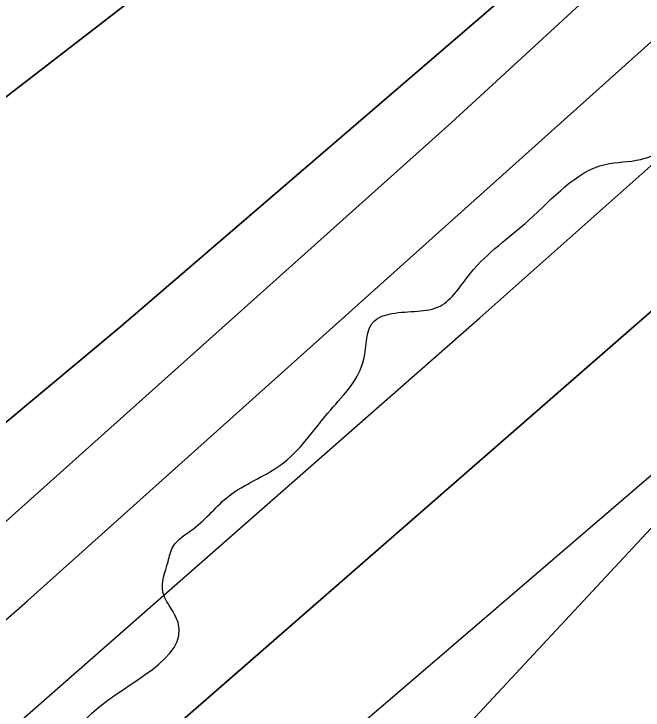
# Model space of a CAD drawing. Extents: x 3329297 to 3367176, y 649250 to 674653.
# Drawn here: x 3341106.8 to 3341203, y 660586.6 to 660693 of the extents above; entities that cross this region are included whole.
import ezdxf

# ---------------------------------------------------------------- set-up
doc = ezdxf.new("R2010")
doc.units = 0
for name, color, linetype in [('V-RIVR-EDGE', 7, 'Continuous'), ('V-RRAP-RVMT', 7, 'Continuous'), ('V-TOPO-DPTH', 7, 'Continuous'), ('V-TOPO-MINR', 7, 'Continuous'), ('V-TOPO-WATR', 7, 'Continuous')]:
    doc.layers.add(name, color=color, linetype=linetype)

msp = doc.modelspace()

# ---------------------------------------------------------------- linework, layer by layer
at = {"layer": 'V-RIVR-EDGE'}
msp.add_spline([(3340543.4914477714, 660085.6001921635), (3340562.914081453, 660098.7374668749), (3340575.7249264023, 660104.1350310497), (3340585.045565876, 660109.5412254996), (3340589.7030088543, 660111.0809208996), (3340590.8616160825, 660109.1390410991), (3340597.8055880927, 660094.3853574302), (3340601.294834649, 660093.9889265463), (3340606.3391193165, 660095.1398624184), (3340606.7317145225, 660097.0779065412), (3340606.3535031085, 660100.9568715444), (3340599.7887014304, 660112.2193908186), (3340596.700680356, 660118.0440713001), (3340597.483952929, 660121.1445583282), (3340599.8184279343, 660124.2412096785), (3340602.9246684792, 660125.7847407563), (3340609.527826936, 660130.0342458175), (3340610.698900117, 660133.1337739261), (3340611.101084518, 660138.9498241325), (3340614.2102018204, 660141.6567570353), (3340620.4198061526, 660143.5804173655), (3340627.023923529, 660148.2177230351), (3340632.8524396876, 660152.8569465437), (3340639.8462755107, 660158.2688945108), (3340647.223117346, 660161.740880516), (3340655.761443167, 660164.4343885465), (3340667.017250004, 660168.2845859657), (3340677.109655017, 660172.137660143), (3340684.4845790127, 660174.8340449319), (3340692.645652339, 660181.7943185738), (3340699.2516875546, 660187.2072254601), (3340702.746687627, 660189.1375982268), (3340709.348887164, 660192.9993026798), (3340717.504206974, 660197.6327726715), (3340731.876802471, 660207.2923078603), (3340748.18744209, 660216.5592478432), (3340768.3808823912, 660227.7556016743), (3340779.2508064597, 660232.3823592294), (3340792.457123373, 660240.8813693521), (3340805.6691938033, 660251.7071831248), (3340823.923631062, 660262.9083315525), (3340832.0741562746, 660265.6027985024), (3340837.9036313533, 660270.6298226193), (3340847.2357778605, 660280.6896243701), (3340854.2305726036, 660286.4893729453), (3340861.210983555, 660286.4721123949), (3340868.9756259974, 660289.9431394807), (3340876.746980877, 660296.1287708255), (3340884.9099720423, 660303.8646456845), (3340891.518884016, 660310.4409543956), (3340896.967270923, 660318.183541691), (3340903.5771418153, 660325.1476510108), (3340904.3652089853, 660330.1871410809), (3340904.763557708, 660334.4519888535), (3340908.648276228, 660337.1570039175), (3340912.5320358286, 660339.4742183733), (3340913.7059857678, 660343.7371483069), (3340916.828527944, 660351.8732897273), (3340921.888155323, 660359.2290353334), (3340933.1679351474, 660372.774247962), (3340942.5000816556, 660382.8340497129), (3340944.454427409, 660389.0340648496), (3340947.5645036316, 660392.1287983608), (3340951.448263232, 660394.4460128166), (3340956.112418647, 660398.7003124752), (3340965.446482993, 660409.5357154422), (3340972.0544360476, 660415.7242235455), (3340980.211673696, 660421.1332947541), (3340987.990699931, 660430.4213309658), (3340991.8907611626, 660439.3311557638), (3340994.621667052, 660445.9170536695), (3341001.24112714, 660456.7591690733), (3341008.2359218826, 660462.5589176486), (3341019.498441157, 660469.1237193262), (3341022.613311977, 660474.1574558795), (3341027.2765084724, 660478.0239549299), (3341033.1040657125, 660482.2753778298), (3341044.373297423, 660491.5547837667), (3341056.806889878, 660501.2191135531), (3341062.2485643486, 660506.2470965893), (3341064.202910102, 660512.447111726), (3341069.258701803, 660518.2516548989), (3341074.6974995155, 660522.11623611), (3341079.7465787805, 660525.206175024), (3341087.9105288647, 660533.329850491), (3341094.5203997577, 660540.2939598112), (3341099.9764580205, 660551.1389519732), (3341101.9336805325, 660558.5023689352), (3341101.9480643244, 660564.3193780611), (3341101.952858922, 660566.2583811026), (3341105.8347006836, 660567.7999943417), (3341107.3935744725, 660570.8985635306), (3341108.1902719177, 660579.4282590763), (3341109.3584683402, 660581.3643853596), (3341111.6881487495, 660582.5220336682), (3341116.3455917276, 660584.0617290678), (3341119.065949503, 660586.381820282), (3341131.896931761, 660599.9231972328), (3341130.739283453, 660602.2528776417), (3341129.581635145, 660604.5825580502), (3341130.368743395, 660609.2342475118), (3341131.1500981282, 660611.5591333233), (3341134.259215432, 660614.2660662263), (3341139.7008899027, 660619.2940492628), (3341147.4684091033, 660623.9284781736), (3341155.2455175, 660632.440913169), (3341160.3061037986, 660640.1844593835), (3341161.8716900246, 660645.9976328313), (3341164.5891710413, 660647.1543222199), (3341171.9602593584, 660648.2995045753), (3341176.6263326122, 660653.3294054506), (3341185.565883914, 660661.4511630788), (3341197.2209983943, 660669.9540088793), (3341202.6521247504, 660670.7161852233), (3341208.8665236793, 660674.5788485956), (3341212.760831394, 660681.1618697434), (3341218.9771481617, 660685.8001343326), (3341223.6326733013, 660686.5642285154), (3341228.2968287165, 660690.8185281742), (3341239.5574301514, 660696.6077286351), (3341242.2729933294, 660696.9888168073), (3341247.6974072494, 660695.0363888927), (3341251.9651317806, 660695.8014419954), (3341254.6893252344, 660699.6727356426), (3341257.8080317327, 660706.2576746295), (3341265.1944627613, 660713.6076667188), (3341272.184462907, 660717.4684122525), (3341278.781867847, 660719.3911136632), (3341285.772826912, 660723.6396598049), (3341288.108260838, 660727.1241117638), (3341288.8924923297, 660730.6123994), (3341291.613809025, 660733.3202912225), (3341297.446160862, 660739.5107171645), (3341303.6653543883, 660745.3123835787), (3341316.4819528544, 660753.0367514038), (3341337.853178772, 660770.047237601), (3341347.558742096, 660774.2890713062), (3341351.8187952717, 660771.951719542), (3341356.473361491, 660772.3280131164), (3341359.1965960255, 660775.811506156), (3341357.6645719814, 660783.5713540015), (3341359.220569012, 660785.5065213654), (3341364.271566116, 660789.372061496), (3341367.762730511, 660789.7512318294), (3341372.796467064, 660786.6363610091), (3341377.4443208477, 660784.2980503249), (3341380.160842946, 660785.0669391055), (3341385.2080043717, 660787.3812768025), (3341385.989359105, 660789.7061626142), (3341386.782220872, 660796.6846557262), (3341388.726977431, 660799.0066647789), (3341390.6707750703, 660800.9408732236), (3341401.9342532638, 660807.89347551), (3341425.6217347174, 660820.6324014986), (3341448.153485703, 660836.476609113), (3341459.422717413, 660845.7560150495), (3341473.402717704, 660853.4775061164), (3341492.824392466, 660866.2269802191), (3341509.523791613, 660875.8807618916), (3341528.938753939, 660885.915631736), (3341568.151684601, 660904.045409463), (3341576.690010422, 660906.7389174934), (3341582.5185265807, 660911.3781410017), (3341589.123602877, 660916.4032472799), (3341596.893039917, 660921.8132774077), (3341605.0474008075, 660926.0589467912), (3341608.92732473, 660926.8249588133), (3341613.1921725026, 660926.4266100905), (3341626.0001406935, 660930.66077244), (3341639.199745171, 660936.445178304), (3341658.2278658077, 660946.8688076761), (3341680.752904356, 660959.9984110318), (3341702.888224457, 660972.3533720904), (3341720.74910759, 660981.2286757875), (3341737.4389175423, 660987.0044513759), (3341750.2583927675, 660995.8922210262), (3341758.0374190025, 661005.180257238), (3341780.965600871, 661024.5137114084), (3341791.861415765, 661039.6110853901), (3341805.0811575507, 661053.53930403), (3341819.4767671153, 661072.5060538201), (3341836.1982214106, 661091.0792494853), (3341848.268945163, 661110.8273540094), (3341856.8322028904, 661123.6036778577), (3341870.057698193, 661139.8587001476), (3341888.3274781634, 661157.26465831), (3341900.0008121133, 661173.1357156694), (3341908.955706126, 661187.4622830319), (3341921.8087435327, 661209.9230739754), (3341929.992830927, 661226.1905622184), (3341939.3412790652, 661242.8429743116), (3341942.0606779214, 661244.7752649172), (3341943.2221619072, 661243.996786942), (3341944.7532270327, 661235.8491384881), (3341949.4068343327, 661235.8376314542), (3341954.453036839, 661237.7641685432), (3341956.0138284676, 661241.6383389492), (3341951.365974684, 661243.9766496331), (3341950.598044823, 661247.0809723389), (3341950.996393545, 661251.345820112), (3341952.956492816, 661259.8726388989), (3341955.7017824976, 661272.2755459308), (3341958.461455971, 661290.4954620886), (3341960.819903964, 661303.2871286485), (3341965.1288620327, 661320.7276079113), (3341976.056321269, 661348.6224019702), (3341983.4868625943, 661373.811222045), (3341990.917403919, 661399.0000421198), (3341994.849109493, 661420.7072869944), (3341995.6573139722, 661433.890589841), (3341998.3795895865, 661436.9862822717), (3342001.0922760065, 661436.2039686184), (3342003.8126337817, 661438.5240598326), (3342004.2138592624, 661443.9523094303), (3342004.2435857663, 661455.9741282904), (3342002.7058082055, 661461.4071724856), (3342004.265640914, 661464.8935422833), (3342009.323350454, 661471.4736866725), (3342020.6012124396, 661484.2432980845), (3342033.8305434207, 661502.049522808), (3342040.824379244, 661507.4614707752), (3342045.880170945, 661513.2660139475), (3342046.2785196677, 661517.5308617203), (3342044.356777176, 661524.5160672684), (3342045.910856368, 661525.6756334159), (3342047.074258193, 661525.6727566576), (3342052.109912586, 661523.3334870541), (3342053.276191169, 661524.4940121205), (3342063.0066863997, 661538.8186616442), (3342071.181184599, 661551.2081438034), (3342074.6876917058, 661557.7921238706), (3342082.474389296, 661570.1825649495), (3342088.6955006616, 661576.7598325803), (3342099.5826852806, 661588.3670010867), (3342104.251635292, 661594.5603037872), (3342110.4909661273, 661608.5057829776), (3342119.844208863, 661627.0971981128), (3342128.4026719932, 661637.934518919), (3342135.407055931, 661647.6122735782), (3342140.076005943, 661653.8055762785), (3342142.021721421, 661656.5153859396), (3342148.257216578, 661668.9096626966), (3342155.6446065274, 661676.6474553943), (3342159.1559082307, 661685.1704385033), (3342161.490383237, 661688.2670898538), (3342166.538503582, 661690.9692281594), (3342169.669676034, 661702.5955750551), (3342177.460209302, 661716.5372185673), (3342191.469936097, 661736.2805284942), (3342210.1438183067, 661760.2781380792), (3342224.1516272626, 661779.2458467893), (3342232.3280433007, 661792.4109301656), (3342242.058538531, 661806.7355796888), (3342247.5088432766, 661815.2537682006), (3342252.9773674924, 661831.1401682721), (3342263.108129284, 661850.5052667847), (3342268.945275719, 661858.6346957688), (3342277.124568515, 661872.9631809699), (3342284.1519665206, 661891.9481502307), (3342293.1116551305, 661908.2137206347), (3342302.4572265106, 661923.7027309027), (3342310.251595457, 661939.1955768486), (3342314.9272579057, 661948.1034838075), (3342327.38098767, 661965.9116263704), (3342325.8480047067, 661973.2836736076), (3342327.4097552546, 661977.5456446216), (3342330.909549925, 661981.4150204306), (3342336.351224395, 661986.4430034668), (3342339.4708898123, 661993.415743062), (3342342.5991855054, 662003.8786881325), (3342345.322420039, 662007.3621811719), (3342350.3782117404, 662013.1667243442), (3342354.659361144, 662019.3609859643), (3342356.613706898, 662025.561001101), (3342357.4104043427, 662034.0906966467), (3342360.525275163, 662039.1244331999), (3342366.7473454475, 662046.0895014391), (3342373.76131858, 662059.645262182), (3342381.54993401, 662072.8113044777), (3342385.4595844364, 662085.5991353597), (3342390.535513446, 662099.5474913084), (3342396.371700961, 662107.2891196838), (3342399.102606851, 662113.8750175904), (3342402.611990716, 662121.6223994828), (3342413.5327375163, 662146.8025892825), (3342430.7004865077, 662189.0306631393), (3342441.9984858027, 662209.9440873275), (3342453.6986694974, 662236.6735617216), (3342465.0033812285, 662260.3015901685), (3342466.577597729, 662269.604969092), (3342471.6592802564, 662285.880128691), (3342476.3378194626, 662295.9514374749), (3342481.002933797, 662300.5935377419), (3342482.9534438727, 662305.2423504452), (3342483.3498747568, 662308.7315970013), (3342487.6415722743, 662319.1916653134), (3342491.543551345, 662328.8770913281), (3342501.6752720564, 662348.6299904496), (3342505.195204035, 662360.6431790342), (3342509.1106079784, 662375.757813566), (3342511.4767273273, 662391.6518849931), (3342513.821750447, 662399.0143430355), (3342520.439292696, 662409.0808572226), (3342525.899186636, 662421.4770518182), (3342528.6415995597, 662432.716557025), (3342531.4070265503, 662453.2632768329), (3342534.966274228, 662481.1762903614), (3342536.9455518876, 662497.459121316), (3342541.24779752, 662512.1849963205), (3342547.487128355, 662526.1304755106), (3342556.0465504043, 662537.3555969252), (3342563.044221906, 662544.3187473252), (3342566.1619694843, 662550.5158857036), (3342570.4622972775, 662564.4661594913), (3342572.439657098, 662579.973389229), (3342576.331088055, 662585.3930085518), (3342582.165357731, 662592.3590357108), (3342585.6804951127, 662602.4332212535), (3342587.2422456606, 662606.6951922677), (3342589.967398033, 662610.9542865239), (3342595.040450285, 662623.7392406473), (3342596.6204203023, 662635.3694232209), (3342599.3561207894, 662643.8943241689), (3342600.1403522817, 662647.3826118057), (3342599.367627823, 662648.5479314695), (3342596.6606949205, 662651.657048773), (3342596.668366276, 662654.75945364), (3342598.614081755, 662657.4692633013), (3342603.666037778, 662661.7226040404), (3342609.8957794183, 662671.7900771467), (3342617.692066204, 662688.0585243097), (3342629.776214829, 662713.2358373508), (3342637.576337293, 662731.0554869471), (3342640.6998383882, 662739.5794289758), (3342640.71422218, 662745.3964381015), (3342640.349435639, 662754.7046116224), (3342641.9102272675, 662758.5787820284), (3342645.0203034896, 662761.6735155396), (3342647.743538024, 662765.1570085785), (3342646.2469940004, 662787.2654789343), (3342646.2748026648, 662798.5116965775), (3342641.6864018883, 662824.8936449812), (3342639.8097286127, 662850.1054791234), (3342639.08015553, 662868.7218261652), (3342640.6783450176, 662887.7202202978), (3342641.5066868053, 662909.0473359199), (3342647.7719084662, 662933.4634315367), (3342652.435104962, 662937.3299305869), (3342653.605219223, 662940.041658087), (3342648.964077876, 662945.0945730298), (3342648.97462599, 662949.3603797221), (3342652.485927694, 662957.8833628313), (3342654.4249307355, 662957.878568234), (3342659.0785380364, 662957.8670612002), (3342659.476886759, 662962.131908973), (3342659.507572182, 662974.5415284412), (3342659.933729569, 662990.052593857), (3342664.6314471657, 663007.8799148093), (3342672.024590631, 663017.944511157), (3342675.915062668, 663022.9763298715), (3342675.9284875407, 663028.4055383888), (3342675.949583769, 663036.9371517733), (3342675.5991810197, 663052.0623344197), (3342676.407385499, 663065.2456372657), (3342679.5375990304, 663076.484183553), (3342687.737988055, 663099.3442821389), (3342701.0315666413, 663143.1331476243), (3342700.6552730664, 663147.7877138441), (3342703.78260984, 663157.8628583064), (3342713.537078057, 663181.8825230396), (3342722.904704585, 663206.2909473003), (3342727.5880383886, 663218.3012591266), (3342731.8672699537, 663223.7199195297), (3342732.2713721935, 663230.3115709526), (3342732.6898582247, 663242.7202315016), (3342732.7061598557, 663249.312841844), (3342733.113138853, 663257.0678950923), (3342739.7517773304, 663275.6660226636), (3342750.2923948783, 663303.9495762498), (3342759.6696106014, 663332.236006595), (3342762.0261407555, 663344.252071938), (3342764.0111719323, 663362.8617065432), (3342765.979901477, 663374.8787308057), (3342766.3763323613, 663378.3679773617), (3342765.2206018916, 663381.473258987), (3342765.616073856, 663384.5747049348), (3342766.794818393, 663390.7766379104), (3342769.9173605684, 663398.9127793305), (3342771.873624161, 663405.8883956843), (3342776.945717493, 663418.2855491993), (3342777.366121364, 663431.4698109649), (3342779.338686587, 663445.0380376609), (3342776.67490506, 663465.5981823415), (3342775.957797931, 663489.2559372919), (3342776.008620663, 663509.8093695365), (3342772.919640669, 663515.2462494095), (3342764.0136515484, 663520.6975130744), (3342756.6483167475, 663521.8791343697), (3342756.2681874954, 663524.9824981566), (3342757.4411785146, 663528.8576274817), (3342761.3230202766, 663530.3992407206), (3342772.565402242, 663528.8202296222), (3342774.5053642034, 663529.2032356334), (3342775.6773963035, 663532.6905643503), (3342776.8618943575, 663541.2193009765), (3342775.407542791, 663580.3909980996), (3342775.8356180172, 663596.6776647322), (3342776.259857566, 663611.4131289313), (3342776.2732824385, 663616.8423374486), (3342776.6879327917, 663627.6997955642), (3342781.3683898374, 663638.546705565), (3342786.133231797, 663683.5200691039), (3342792.4579064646, 663731.9798024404), (3342794.8681361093, 663765.7127018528), (3342797.6230149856, 663781.9936149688), (3342805.9442278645, 663853.71659021), (3342813.8622974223, 663919.2357146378), (3342817.067306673, 663960.722708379), (3342819.496714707, 664002.2116199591), (3342819.943009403, 664025.8664981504), (3342819.968900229, 664036.3371145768), (3342818.0605826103, 664048.7515286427), (3342817.7111387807, 664064.2645118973), (3342816.412489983, 664076.7034879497)], degree=3, dxfattribs=at)
at = {"layer": 'V-RRAP-RVMT'}
msp.add_line((3341148.833000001, 660554.8969999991), (3341273.218000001, 660688.390999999), dxfattribs=at)
at = {"layer": 'V-TOPO-DPTH'}
for points in [[(3341399.4530781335, 660896.7134062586), (3341297.6341237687, 660800.8333763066), (3341240.3300494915, 660748.0060120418), (3341182.300232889, 660696.0060155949), (3341123.181802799, 660645.2470708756), (3341063.337630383, 660595.3154939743), (3341025.998747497, 660564.8265952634), (3340961.460218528, 660512.7719007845), (3340896.511523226, 660461.2406048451), (3340830.947578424, 660410.4944067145), (3340764.97346729, 660360.2716071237)], [(3340764.97346729, 660360.2716071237), (3340830.947578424, 660410.4944067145), (3340896.511523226, 660461.2406048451), (3340961.460218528, 660512.7719007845), (3341025.998747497, 660564.8265952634), (3341063.337630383, 660595.3154939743), (3341123.181802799, 660645.2470708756), (3341182.300232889, 660696.0060155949), (3341240.3300494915, 660748.0060120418), (3341297.6341237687, 660800.8333763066), (3341399.4530781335, 660896.7134062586)], [(3339745.7629609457, 659659.3906638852), (3339849.8791519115, 659714.3112210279), (3339953.5700940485, 659770.0495498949), (3340230.5478980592, 659921.0404100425), (3340258.0009973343, 659936.2393247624), (3340285.318258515, 659951.675017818), (3340312.431762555, 659967.4658783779), (3340339.4094285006, 659983.4935172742), (3340364.571094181, 659998.6652687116), (3340384.570961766, 660011.1215975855), (3340404.3185727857, 660023.9541262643), (3340423.687798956, 660037.3509546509), (3340442.8047685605, 660051.1239828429), (3340461.634009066, 660065.305845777), (3340480.3324093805, 660079.6558250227), (3340498.834549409, 660094.257978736), (3340517.205849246, 660109.0282487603), (3340778.816356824, 660322.2953825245), (3340890.0612899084, 660414.5289515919), (3341000.2633092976, 660507.9720090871), (3341108.9009581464, 660603.2292992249), (3341216.4956933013, 660699.6960777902), (3341401.1306414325, 660868.0172577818)], [(3339745.7629609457, 659659.3906638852), (3339849.8791519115, 659714.3112210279), (3339953.5700940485, 659770.0495498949), (3340230.5478980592, 659921.0404100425), (3340258.0009973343, 659936.2393247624), (3340285.318258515, 659951.675017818), (3340312.431762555, 659967.4658783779), (3340339.4094285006, 659983.4935172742), (3340364.571094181, 659998.6652687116), (3340384.570961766, 660011.1215975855), (3340404.3185727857, 660023.9541262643), (3340423.687798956, 660037.3509546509), (3340442.8047685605, 660051.1239828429), (3340461.634009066, 660065.305845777), (3340480.3324093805, 660079.6558250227), (3340498.834549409, 660094.257978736), (3340517.205849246, 660109.0282487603), (3340778.816356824, 660322.2953825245), (3340890.0612899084, 660414.5289515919), (3341000.2633092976, 660507.9720090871), (3341108.9009581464, 660603.2292992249), (3341216.4956933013, 660699.6960777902), (3341401.1306414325, 660868.0172577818)], [(3341432.790747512, 660846.7456759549), (3341048.315752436, 660511.5524654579), (3340928.2805849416, 660408.4227241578), (3340807.2701891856, 660306.467626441), (3340684.7969510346, 660206.2744940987), (3340561.348484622, 660107.2560053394), (3340321.8449681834, 659917.9813265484), (3340317.3612768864, 659914.5602206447), (3340312.8041726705, 659911.2436793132), (3340308.1369490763, 659908.0839848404), (3340303.3963125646, 659905.02885494), (3340207.7833793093, 659845.6875660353), (3340154.872659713, 659813.5763583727), (3340101.551107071, 659782.1790691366), (3340047.6133048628, 659751.8526575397), (3339993.2646696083, 659722.2401643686), (3339363.8603762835, 659387.4084536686)], [(3339363.8603762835, 659387.4084536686), (3339993.2646696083, 659722.2401643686), (3340047.6133048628, 659751.8526575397), (3340101.551107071, 659782.1790691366), (3340154.872659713, 659813.5763583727), (3340207.7833793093, 659845.6875660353), (3340303.3963125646, 659905.02885494), (3340308.1369490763, 659908.0839848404), (3340312.8041726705, 659911.2436793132), (3340317.3612768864, 659914.5602206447), (3340321.8449681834, 659917.9813265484), (3340561.348484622, 660107.2560053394), (3340684.7969510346, 660206.2744940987), (3340807.2701891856, 660306.467626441), (3340928.2805849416, 660408.4227241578), (3341048.315752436, 660511.5524654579), (3341432.790747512, 660846.7456759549)], [(3341298.39411045, 660829.188496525), (3340971.097362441, 660576.393135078), (3340900.8727727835, 660523.0491353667), (3340830.0908563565, 660470.4681147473), (3340758.472949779, 660419.0315627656), (3340686.297716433, 660368.3579898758), (3340603.1908847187, 660311.0011149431), (3340572.228790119, 660289.4684180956), (3340541.3706405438, 660267.788887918), (3340510.6684085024, 660245.8891077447), (3340480.070121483, 660223.842494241), (3340449.482700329, 660201.7801934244), (3340418.8058174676, 660179.8438159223), (3340387.9947420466, 660158.0963233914), (3340357.094204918, 660136.4747541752), (3340265.019051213, 660072.4688179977), (3340243.8221238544, 660058.0278247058), (3340222.4498989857, 660043.8566870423), (3340200.8147278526, 660030.0903328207), (3340179.0042592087, 660016.5938342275), (3339533.6006290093, 659625.5657485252)], [(3341298.39411045, 660829.188496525), (3340971.097362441, 660576.393135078), (3340900.8727727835, 660523.0491353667), (3340830.0908563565, 660470.4681147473), (3340758.472949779, 660419.0315627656), (3340686.297716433, 660368.3579898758), (3340603.1908847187, 660311.0011149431), (3340572.228790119, 660289.4684180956), (3340541.3706405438, 660267.788887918), (3340510.6684085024, 660245.8891077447), (3340480.070121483, 660223.842494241), (3340449.482700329, 660201.7801934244), (3340418.8058174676, 660179.8438159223), (3340387.9947420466, 660158.0963233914), (3340357.094204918, 660136.4747541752), (3340265.019051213, 660072.4688179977), (3340243.8221238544, 660058.0278247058), (3340222.4498989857, 660043.8566870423), (3340200.8147278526, 660030.0903328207), (3340179.0042592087, 660016.5938342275), (3339533.6006290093, 659625.5657485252)]]:
    msp.add_lwpolyline(points, dxfattribs=at)
at = {"layer": 'V-TOPO-MINR'}
for points in [[(3340764.97346729, 660360.2716071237), (3340830.947578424, 660410.4944067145), (3340896.511523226, 660461.2406048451), (3340961.460218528, 660512.7719007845), (3341025.998747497, 660564.8265952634), (3341063.337630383, 660595.3154939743), (3341123.181802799, 660645.2470708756), (3341182.300232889, 660696.0060155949), (3341240.3300494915, 660748.0060120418), (3341297.6341237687, 660800.8333763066), (3341399.4530781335, 660896.7134062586)], [(3340768.8512958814, 660334.572685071), (3340921.429212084, 660459.0576447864), (3341006.6964650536, 660530.1210302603), (3341090.946220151, 660602.3465340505), (3341173.6697284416, 660676.3152153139), (3341255.37573886, 660751.4460148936), (3341400.108951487, 660887.3480350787)], [(3339745.7629609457, 659659.3906638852), (3339849.8791519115, 659714.3112210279), (3339953.5700940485, 659770.0495498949), (3340230.5478980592, 659921.0404100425), (3340258.0009973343, 659936.2393247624), (3340285.318258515, 659951.675017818), (3340312.431762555, 659967.4658783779), (3340339.4094285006, 659983.4935172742), (3340364.571094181, 659998.6652687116), (3340384.570961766, 660011.1215975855), (3340404.3185727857, 660023.9541262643), (3340423.687798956, 660037.3509546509), (3340442.8047685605, 660051.1239828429), (3340461.634009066, 660065.305845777), (3340480.3324093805, 660079.6558250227), (3340498.834549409, 660094.257978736), (3340517.205849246, 660109.0282487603), (3340778.816356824, 660322.2953825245), (3340890.0612899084, 660414.5289515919), (3341000.2633092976, 660507.9720090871), (3341108.9009581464, 660603.2292992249), (3341216.4956933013, 660699.6960777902), (3341401.1306414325, 660868.0172577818)], [(3339808.863243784, 659599.7072081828), (3339913.1339379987, 659656.2716887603), (3340016.0058160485, 659715.3419421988), (3340117.94514999, 659776.0827108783), (3340299.5377523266, 659887.283928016), (3340309.872956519, 659893.8353836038), (3340320.0651825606, 659900.5953225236), (3340330.042941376, 659907.6679864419), (3340339.877722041, 659914.9491336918), (3340512.33105262, 660046.8132999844), (3340607.6433161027, 660120.9752883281), (3340702.1005299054, 660196.1926438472), (3340795.2751691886, 660272.9930501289), (3340887.594758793, 660350.848823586), (3341466.2755704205, 660847.28247677)], [(3339565.772365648, 659521.8028398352), (3340066.68124019, 659788.157829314), (3340102.1489726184, 659807.0312256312), (3340137.6091388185, 659825.9188167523), (3340173.057955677, 659844.827700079), (3340208.4992063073, 659863.7507782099), (3340264.780696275, 659893.8227661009), (3340272.0356901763, 659897.7896143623), (3340279.237613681, 659901.8485406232), (3340286.3599315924, 659906.045583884), (3340293.4291791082, 659910.3347051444), (3340306.1932488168, 659918.2484369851), (3340308.070869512, 659919.5431962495), (3340308.670601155, 659920.0115154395), (3340633.5062336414, 660183.7944495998), (3340771.443963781, 660297.346205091), (3340908.350153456, 660412.1119202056), (3341043.7090324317, 660528.6985747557), (3341178.0363709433, 660646.4991889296), (3341402.114637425, 660845.6754422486)], [(3339533.6006290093, 659625.5657485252), (3340179.0042592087, 660016.5938342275), (3340200.8147278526, 660030.0903328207), (3340222.4498989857, 660043.8566870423), (3340243.8221238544, 660058.0278247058), (3340265.019051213, 660072.4688179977), (3340357.094204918, 660136.4747541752), (3340387.9947420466, 660158.0963233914), (3340418.8058174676, 660179.8438159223), (3340449.482700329, 660201.7801934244), (3340480.070121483, 660223.842494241), (3340510.6684085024, 660245.8891077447), (3340541.3706405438, 660267.788887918), (3340572.228790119, 660289.4684180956), (3340603.1908847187, 660311.0011149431), (3340686.297716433, 660368.3579898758), (3340758.472949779, 660419.0315627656), (3340830.0908563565, 660470.4681147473), (3340900.8727727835, 660523.0491353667), (3340971.097362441, 660576.393135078), (3341298.39411045, 660829.188496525)]]:
    msp.add_lwpolyline(points, dxfattribs=at)
at = {"layer": 'V-TOPO-WATR'}
msp.add_lwpolyline([(3339363.8603762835, 659387.4084536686), (3339993.2646696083, 659722.2401643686), (3340047.6133048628, 659751.8526575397), (3340101.551107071, 659782.1790691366), (3340154.872659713, 659813.5763583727), (3340207.7833793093, 659845.6875660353), (3340303.3963125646, 659905.02885494), (3340308.1369490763, 659908.0839848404), (3340312.8041726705, 659911.2436793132), (3340317.3612768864, 659914.5602206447), (3340321.8449681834, 659917.9813265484), (3340561.348484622, 660107.2560053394), (3340684.7969510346, 660206.2744940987), (3340807.2701891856, 660306.467626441), (3340928.2805849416, 660408.4227241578), (3341048.315752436, 660511.5524654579), (3341432.790747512, 660846.7456759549)], dxfattribs=at)

doc.saveas('drawing.dxf')
